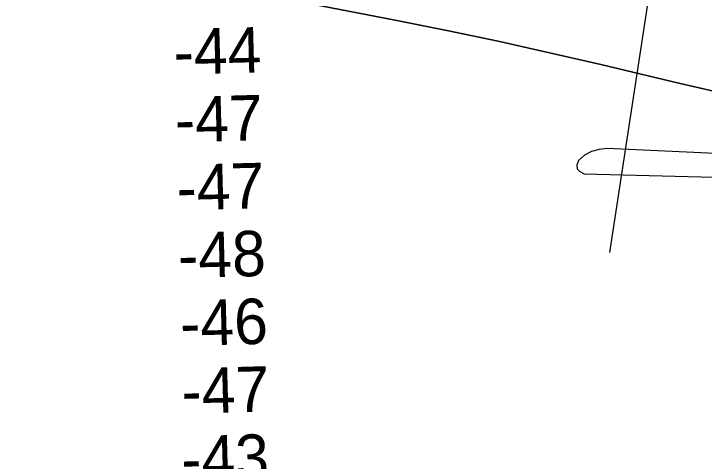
# Model space of a CAD drawing. Extents: x 3297753 to 3335611, y 652252 to 677623.
# Drawn here: x 3325702 to 3326720, y 661162 to 661821 of the extents above; entities that cross this region are included whole.
import ezdxf

# ---------------------------------------------------------------- set-up
doc = ezdxf.new("R2010")
doc.units = 0
for name, color, linetype in [('V-RIVR-RANG', 7, 'Continuous'), ('V-TOPO-DPTH', 7, 'Continuous'), ('V-TOPO-MAJR', 7, 'Continuous'), ('V-TOPO-MINR', 7, 'Continuous')]:
    doc.layers.add(name, color=color, linetype=linetype)

msp = doc.modelspace()

# ---------------------------------------------------------------- linework, layer by layer
at = {"layer": 'V-RIVR-RANG'}
msp.add_line((3326745.5, 662557.2), (3326580.2, 661469.7), dxfattribs=at)
at = {"layer": 'V-TOPO-DPTH'}
for points in [[(3325218, 662097.3), (3325975.7, 661869.7), (3325978.2, 661869), (3325980.6, 661868.3), (3325983.1, 661867.6), (3325985.5, 661866.9), (3325988, 661866.2), (3325990.5, 661865.6), (3325992.9, 661865), (3325995.4, 661864.5), (3326006.6, 661862.1), (3326009.8, 661861.4), (3326012.9, 661860.8), (3326016, 661860.1), (3326019.2, 661859.5), (3326263.9, 661812), (3326340, 661796.8), (3326416, 661780.8), (3326491.7, 661763.9), (3326567.4, 661746.4), (3326684.4, 661718.4), (3326701.4, 661714.5), (3326718.5, 661710.6), (3326735.6, 661707)], [(3326735.6, 661707), (3326718.5, 661710.6), (3326701.4, 661714.5), (3326684.4, 661718.4), (3326567.4, 661746.4), (3326491.7, 661763.9), (3326416, 661780.8), (3326340, 661796.8), (3326263.9, 661812), (3326019.2, 661859.5), (3326016, 661860.1), (3326012.9, 661860.8), (3326009.8, 661861.4), (3326006.6, 661862.1), (3325995.4, 661864.5), (3325992.9, 661865), (3325990.5, 661865.6), (3325988, 661866.2), (3325985.5, 661866.9), (3325983.1, 661867.6), (3325980.6, 661868.3), (3325978.2, 661869), (3325975.7, 661869.7), (3325218, 662097.3)]]:
    msp.add_lwpolyline(points, dxfattribs=at)
at = {"layer": 'V-TOPO-MAJR'}
msp.add_lwpolyline([(3326842.5, 661610.4), (3326576.5, 661622.6), (3326564.6, 661621.6), (3326553.4, 661618.6), (3326543.4, 661612.8), (3326534.2, 661605.1), (3326531.9, 661598.4), (3326532.1, 661592.7), (3326536.1, 661588.7), (3326542.5, 661585.7), (3326830.3, 661577.9)], dxfattribs=at)
at = {"layer": 'V-TOPO-MINR'}
msp.add_lwpolyline([(3326735.6, 661707), (3326718.5, 661710.6), (3326701.4, 661714.5), (3326684.4, 661718.4), (3326567.4, 661746.4), (3326491.7, 661763.9), (3326416, 661780.8), (3326340, 661796.8), (3326263.9, 661812), (3326019.2, 661859.5), (3326016, 661860.1), (3326012.9, 661860.8), (3326009.8, 661861.4), (3326006.6, 661862.1), (3325995.4, 661864.5), (3325992.9, 661865), (3325990.5, 661865.6), (3325988, 661866.2), (3325985.5, 661866.9), (3325983.1, 661867.6), (3325980.6, 661868.3), (3325978.2, 661869), (3325975.7, 661869.7), (3325218, 662097.3)], dxfattribs=at)

# ---------------------------------------------------------------- texts
at = {"layer": 'V-RIVR-RANG'}
for s, p in [('-44', (3325938, 661731.6)), ('-47', (3325939.9, 661631.6)), ('-47', (3325942.3, 661531.6)), ('-48', (3325944.5, 661431.7)), ('-46', (3325947.5, 661331.7)), ('-47', (3325949.6, 661231.7)), ('-43', (3325949.2, 661131.7))]:
    msp.add_text(s, height=67, rotation=1.5351, dxfattribs=at).set_placement(p)

doc.saveas('drawing.dxf')
